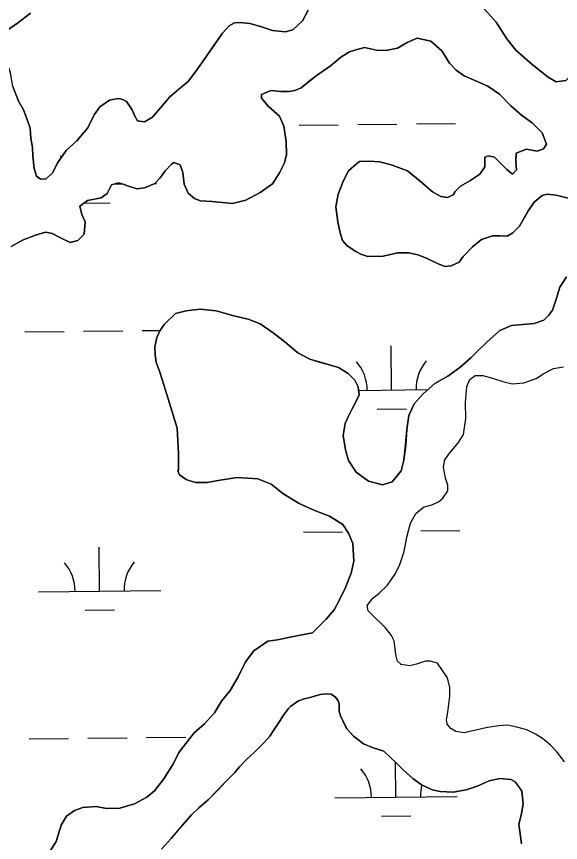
# Model space of a CAD drawing. Extents: x 3734862 to 3772949, y 391520 to 417239.
# Drawn here: x 3762015 to 3762459, y 408038 to 408713 of the extents above; entities that cross this region are included whole.
import ezdxf

# ---------------------------------------------------------------- set-up
doc = ezdxf.new("R2010")
doc.units = 0
doc.layers.add('V-TOPO-SHOR', color=7, linetype='Continuous')
doc.layers.add('V-WETL-SWMP', color=7, linetype='Continuous')

msp = doc.modelspace()

# ---------------------------------------------------------------- linework, layer by layer
at = {"layer": 'V-TOPO-SHOR'}
for points in [[(3762026.16, 408716.23), (3762015.5, 408708.01), (3762007.62, 408702.53)], [(3762011.76, 408656.09), (3762016.44, 408644.27), (3762020.35, 408637.17), (3762023.47, 408629.29), (3762025.8, 408622.2), (3762026.56, 408613.93), (3762027.71, 408606.46), (3762028.07, 408599.37), (3762029.21, 408589.14), (3762031.16, 408582.83), (3762034.3, 408580.46), (3762039.02, 408580.84), (3762044.15, 408585.54), (3762048.51, 408594.18), (3762055.24, 408603.99), (3762063.93, 408611.83), (3762073.02, 408622.41), (3762078.17, 408633.02), (3762082.92, 408639.69), (3762090.81, 408645.17), (3762097.89, 408646.32), (3762101.43, 408645.52), (3762104.57, 408643.93), (3762109.27, 408637.23), (3762111.22, 408632.5), (3762113.56, 408628.16), (3762119.46, 408627.35), (3762125.77, 408631.26), (3762130.91, 408636.75), (3762140, 408647.73), (3762147.5, 408654), (3762155.39, 408660.66), (3762161.72, 408668.9), (3762168.05, 408678.32), (3762175.96, 408689.7), (3762183.08, 408699.9), (3762188.61, 408705.78), (3762192.95, 408708.12), (3762197.28, 408708.5), (3762205.54, 408707.68), (3762214.18, 408705.29), (3762224.01, 408702.1), (3762234.62, 408700.88), (3762240.53, 408702.43), (3762248.43, 408709.88), (3762253.18, 408718.52)], [(3762395.23, 408721.91), (3762406.98, 408708.88), (3762415.59, 408695.08), (3762423.03, 408686), (3762436.36, 408674.15), (3762449.3, 408663.87), (3762455.98, 408659.91), (3762463.85, 408661.06), (3762467.41, 408664.59), (3762469.39, 408668.52), (3762471.78, 408675.98), (3762474.16, 408681.09), (3762481.25, 408683.82), (3762489.91, 408684.57), (3762498.55, 408681.78), (3762507.21, 408681.36), (3762516.66, 408684.86), (3762524.15, 408686.8), (3762531.23, 408688.35)], [(3762373.41, 408570.52), (3762377.75, 408574.83), (3762385.25, 408579.13), (3762393.53, 408584.61), (3762397.48, 408590.49), (3762397.51, 408598.36), (3762400.27, 408599.53), (3762405.38, 408598.33), (3762415.57, 408588.46), (3762420.28, 408584.5), (3762423.44, 408588.04), (3762423.08, 408595.51), (3762423.1, 408601.81), (3762431.77, 408604.92), (3762440.42, 408603.31), (3762445.54, 408605.26), (3762447.92, 408609.19), (3762444.41, 408618.25), (3762436.18, 408626.54), (3762427.55, 408632.87), (3762418.92, 408640.38), (3762409.51, 408649.86), (3762400.1, 408656.58), (3762390.67, 408660.55), (3762380.85, 408664.92), (3762374.18, 408669.66), (3762368.69, 408675.19), (3762362.44, 408685.45), (3762353.42, 408693.35), (3762342.41, 408695.75), (3762334.13, 408692.24), (3762326.25, 408687.55), (3762316.79, 408685.62), (3762308.93, 408686.04), (3762299.1, 408688.05), (3762293.19, 408686.5), (3762286.89, 408684.55), (3762280.58, 408680.64), (3762271.5, 408673.2), (3762259.67, 408664.98), (3762253.75, 408660.28), (3762247.44, 408655.2), (3762242.31, 408652.85), (3762237.59, 408652.08), (3762230.9, 408652.11), (3762222.64, 408652.93), (3762215.15, 408649.81), (3762215.14, 408646.66), (3762220.62, 408639.95), (3762229.64, 408632.05), (3762233.15, 408623.77), (3762235.07, 408611.17), (3762235.42, 408600.55), (3762233.83, 408593.87), (3762229.86, 408585.62), (3762223.92, 408576.6), (3762214.06, 408569.55), (3762202.23, 408563.3), (3762191.21, 408560.59), (3762174.69, 408562.22), (3762164.85, 408562.65), (3762160.14, 408564.64), (3762155.04, 408568.99), (3762151.92, 408576.47), (3762150.78, 408585.92), (3762148.44, 408592.23), (3762143.33, 408594.21), (3762141.36, 408592.65), (3762136.23, 408587.16), (3762132.27, 408581.66), (3762127.93, 408576.96), (3762119.26, 408573.45), (3762112.96, 408572.69), (3762106.27, 408574.68), (3762101.95, 408576.27), (3762098.03, 408577.47), (3762092.51, 408575.91), (3762088.94, 408568.84), (3762083.81, 408565.32), (3762072.79, 408563), (3762066.48, 408558.31), (3762068.02, 408551.61), (3762070.76, 408545.7), (3762069.93, 408535.47), (3762064.8, 408530.38), (3762058.5, 408528.83), (3762050.64, 408532.4), (3762043.96, 408535.97), (3762038.46, 408537.17), (3762030.19, 408534.84), (3762019.55, 408530.55), (3762010.48, 408525.47)], [(3762465.85, 408565.05), (3762456.02, 408567.45), (3762448.55, 408568.27), (3762444.61, 408567.1), (3762437.9, 408561.62), (3762432.76, 408554.16), (3762429.98, 408549.06), (3762426.02, 408541.99), (3762420.49, 408536.5), (3762415.76, 408533.77), (3762409.86, 408534.18), (3762403.96, 408534.21), (3762394.9, 408531.09), (3762387.4, 408525.22), (3762379.9, 408517.38), (3762376.73, 408512.67), (3762370.03, 408509.55), (3762364.91, 408509.17), (3762359.02, 408511.56), (3762349.99, 408515.92), (3762342.92, 408518.7), (3762335.45, 408520.3), (3762326.4, 408520.34), (3762314.59, 408517.63), (3762301.99, 408517.28), (3762296.1, 408519.27), (3762292.17, 408521.25), (3762285.11, 408526), (3762281.19, 408530.35), (3762279.25, 408536.65), (3762277.31, 408545.7), (3762275.79, 408557.91), (3762277.79, 408568.13), (3762282.16, 408579.52), (3762286.13, 408587.38), (3762292.84, 408593.25), (3762295.21, 408594.82), (3762302.68, 408595.18), (3762311.73, 408594.75), (3762321.95, 408591.96), (3762334.52, 408587.19), (3762344.72, 408578.89), (3762354.92, 408570.2), (3762361.59, 408566.24), (3762367.09, 408565.43), (3762371.82, 408567.77), (3762373.41, 408570.52)], [(3762313.88, 408330.74), (3762321.75, 408333.08), (3762329.26, 408342.1), (3762331.26, 408350.74), (3762332.88, 408363.33), (3762333.72, 408375.92), (3762335.34, 408387.32), (3762339.7, 408396.75), (3762347.21, 408404.98), (3762356.68, 408413.6), (3762367.33, 408419.46), (3762377.19, 408426.5), (3762386.27, 408434.34), (3762391.01, 408439.43), (3762399.3, 408447.27), (3762409.96, 408456.67), (3762419.42, 408460.97), (3762437.92, 408462.47), (3762445.8, 408465.2), (3762449.75, 408469.11), (3762452.91, 408473.43), (3762456.09, 408483.25), (3762458.88, 408492.29), (3762464.42, 408500.53)], [(3762289.69, 408282.84), (3762286.18, 408291.11), (3762281.49, 408298.21), (3762270.5, 408304.94), (3762259.1, 408309.31), (3762245.75, 408315.27), (3762232.41, 408323.58), (3762222.99, 408331.09), (3762211.99, 408335.46), (3762195.08, 408336.7), (3762181.3, 408334.39), (3762170.67, 408332.47), (3762161.23, 408332.5), (3762155.72, 408334.1), (3762153.37, 408334.89), (3762147.87, 408338.85), (3762146.71, 408342), (3762147.1, 408342.79), (3762147.15, 408356.16), (3762146.05, 408377.02), (3762139.83, 408397.5), (3762135.17, 408412.47), (3762131.67, 408423.5), (3762128.95, 408430.99), (3762128.18, 408436.89), (3762127.81, 408443.58), (3762129.41, 408451.05), (3762131.79, 408456.55), (3762135.75, 408462.04), (3762144.83, 408470.66), (3762153.5, 408472.99), (3762164.91, 408474.13), (3762177.89, 408472.9), (3762192.43, 408468.91), (3762204.23, 408466.11), (3762214.04, 408462.14), (3762224.64, 408455.02), (3762234.06, 408447.51), (3762244.64, 408438.42), (3762254.46, 408433.27), (3762264.29, 408430.47), (3762271.36, 408428.48), (3762278.04, 408426.49), (3762285.89, 408421.73), (3762291.38, 408416.21), (3762294.11, 408410.69), (3762294.88, 408404), (3762289.33, 408393.4), (3762285.76, 408386.33), (3762283.38, 408380.83), (3762281.77, 408371), (3762283.69, 408359.19), (3762286.02, 408350.52), (3762292.28, 408341.06), (3762302.48, 408333.54), (3762313.88, 408330.74)], [(3762462.73, 408104.36), (3762456.84, 408112.28), (3762451.33, 408117.83), (3762444.65, 408123.38), (3762439.14, 408126.95), (3762432.04, 408130.53), (3762423.76, 408132.53), (3762416.27, 408134.14), (3762409.16, 408133.77), (3762399.69, 408132.23), (3762387.84, 408129.51), (3762380.73, 408127.96), (3762374.02, 408129.17), (3762369.69, 408131.55), (3762366.94, 408135.12), (3762366.16, 408138.67), (3762367.37, 408144.98), (3762369, 408158), (3762369.03, 408165.1), (3762367.08, 408173.01), (3762358.84, 408184.88), (3762352.92, 408186.48), (3762348.98, 408186.49), (3762341.87, 408184.15), (3762336.33, 408182.59), (3762329.23, 408183.81), (3762326.09, 408186.58), (3762324.92, 408192.11), (3762323.39, 408203.17), (3762321.43, 408207.52), (3762316.32, 408213.85), (3762313.96, 408216.23), (3762306.89, 408222.97), (3762302.17, 408227.72), (3762301.39, 408232.06), (3762306.15, 408237.96), (3762310.91, 408241.89), (3762318.03, 408248.58), (3762323.99, 408257.24), (3762327.96, 408264.72), (3762331.56, 408276.15), (3762333.97, 408287.98), (3762336.78, 408299.42), (3762341.15, 408307.29), (3762347.48, 408312.4), (3762354.2, 408314.35), (3762359.73, 408316.7), (3762363.3, 408319.84), (3762367.27, 408325.75), (3762367.29, 408330.48), (3762365.33, 408336.02), (3762363.79, 408345.1), (3762365, 408351.02), (3762368.96, 408356.92), (3762376.1, 408365.18), (3762380.07, 408371.88), (3762382.1, 408384.89), (3762381.75, 408397.92), (3762382.98, 408410.94), (3762385.38, 408416.85), (3762389.73, 408419.99), (3762396.04, 408419.97), (3762403.93, 408417.96), (3762412.21, 408415.17), (3762420.09, 408413.16), (3762429.57, 408413.92), (3762439.45, 408417.43), (3762445.78, 408421.75), (3762453.69, 408425.67), (3762461.98, 408427.22)], [(3762038.09, 408024.91), (3762047.2, 408039.03), (3762051.18, 408052.4), (3762055.54, 408059.86), (3762062.24, 408064.55), (3762068.94, 408066.89), (3762079.96, 408067.63), (3762088.21, 408066.03), (3762099.23, 408066.38), (3762111.05, 408069.88), (3762121.3, 408075.34), (3762127.61, 408080.43), (3762135.13, 408090.24), (3762143.04, 408102.8), (3762147.41, 408111.84), (3762160.06, 408127.92), (3762168.35, 408135.36), (3762176.65, 408144.38), (3762182.19, 408153.8), (3762189.3, 408162.43), (3762196.03, 408173.82), (3762201.98, 408185.99), (3762208.71, 408195.01), (3762220.14, 408202.84), (3762228.02, 408203.99), (3762237.08, 408205.92), (3762245.34, 408207.46), (3762256.76, 408209.78), (3762267.82, 408220.76), (3762274.54, 408228.6), (3762278.5, 408236.06), (3762283.66, 408246.66), (3762288.42, 408258.45), (3762290.43, 408268.28), (3762289.69, 408282.84)], [(3762427.7, 408037.25), (3762426.55, 408045.49), (3762425.4, 408053.35), (3762427.39, 408060.8), (3762427.79, 408063.54), (3762429, 408069.82), (3762428.61, 408072.96), (3762427.86, 408080.42), (3762425.91, 408083.18), (3762422.39, 408087.9), (3762418.87, 408089.88), (3762409.84, 408090.7), (3762401.2, 408088.77), (3762391.37, 408084.48), (3762382.33, 408081.38), (3762371.73, 408079.46), (3762361.13, 408079.89), (3762354.46, 408081.48), (3762345.45, 408085.84), (3762338.79, 408090.57), (3762330.97, 408097.67), (3762325.5, 408103.18), (3762314.94, 408113.04), (3762306.31, 408115.82), (3762298.47, 408118.99), (3762290.25, 408125.3), (3762284.78, 408131.21), (3762283.23, 408134.35), (3762279.72, 408141.82), (3762278.56, 408145.75), (3762278.58, 408151.64), (3762277.8, 408154), (3762275.46, 408157.15), (3762271.94, 408159.52), (3762267.62, 408159.92), (3762262.91, 408159.16), (3762254.66, 408156.84), (3762249.94, 408155.67), (3762245.23, 408154.12), (3762238.93, 408149.83), (3762236.96, 408147.87), (3762233.01, 408142.39), (3762229.85, 408137.3), (3762224.72, 408129.86), (3762221.96, 408125.16)], [(3762221.96, 408125.16), (3762217.23, 408120.08), (3762209.35, 408112.26), (3762203.04, 408106.39), (3762197.14, 408100.14), (3762193.19, 408095.44), (3762185.31, 408087.62), (3762179.79, 408081.76), (3762171.52, 408073.15), (3762163.64, 408066.51), (3762157.73, 408061.04), (3762152.22, 408054.78), (3762146.7, 408048.12), (3762141.18, 408041.47), (3762133.29, 408032.87)]]:
    msp.add_lwpolyline(points, dxfattribs=at)
at = {"layer": 'V-WETL-SWMP'}
for p, q in [((3762245.72, 408624.58), (3762277.72, 408624.92)), ((3762293.72, 408625.09), (3762325.71, 408625.43)), ((3762341.71, 408625.6), (3762373.71, 408625.94)), ((3762094.8, 408576.56), (3762100.8, 408576.62)), ((3762127.79, 408576.91), (3762129.15, 408576.92)), ((3762069.91, 408560.86), (3762091.32, 408561.09)), ((3762021.58, 408455.71), (3762053.58, 408456.04)), ((3762069.58, 408456.21), (3762101.58, 408456.55)), ((3762117.58, 408456.72), (3762132.03, 408456.87)), ((3762321.42, 408408.13), (3762321.04, 408444.13)), ((3762294.44, 408407.84), (3762351.01, 408408.44)), ((3762309.58, 408392.57), (3762333.58, 408392.83)), ((3762249.23, 408291.93), (3762281.23, 408292.27)), ((3762345.23, 408292.94), (3762377.23, 408293.28)), ((3762082.67, 408243.74), (3762082.29, 408279.73)), ((3762032.67, 408243.21), (3762132.67, 408244.26)), ((3762070.83, 408228.18), (3762094.83, 408228.43)), ((3762025.1, 408123.05), (3762057.09, 408123.39)), ((3762073.09, 408123.56), (3762105.09, 408123.9)), ((3762121.09, 408124.06), (3762153.09, 408124.4)), ((3762324.93, 408075.47), (3762324.63, 408103.99)), ((3762274.93, 408074.94), (3762374.93, 408076)), ((3762313.09, 408059.92), (3762337.09, 408060.17))]:
    msp.add_line(p, q, dxfattribs=at)
for points in [[(3762020.35, 408637.17), (3762016.44, 408644.27), (3762011.77, 408656.09), (3762009.84, 408667.51), (3762006.73, 408676.17), (3761997.74, 408691.55), (3761998.14, 408695.48), (3762000.12, 408698.62), (3762007.61, 408702.53), (3762015.5, 408708.01), (3762026.16, 408716.23)], [(3762253.18, 408718.52), (3762248.43, 408709.88), (3762240.53, 408702.43), (3762234.62, 408700.88), (3762224.01, 408702.1), (3762214.18, 408705.29), (3762205.54, 408707.68), (3762197.28, 408708.5), (3762192.95, 408708.12), (3762188.61, 408705.78), (3762183.08, 408699.9), (3762168.05, 408678.32), (3762161.72, 408668.9), (3762155.39, 408660.66), (3762140, 408647.73), (3762130.91, 408636.75), (3762125.77, 408631.26), (3762119.46, 408627.35), (3762113.56, 408628.16), (3762111.22, 408632.5), (3762109.27, 408637.23), (3762104.57, 408643.93), (3762101.43, 408645.52), (3762097.89, 408646.32), (3762090.81, 408645.17), (3762082.92, 408639.69), (3762078.17, 408633.02), (3762073.02, 408622.41), (3762063.93, 408611.82), (3762055.24, 408603.99), (3762048.51, 408594.18), (3762044.15, 408585.54), (3762039.02, 408580.84), (3762034.3, 408580.46), (3762031.16, 408582.83), (3762029.22, 408589.14), (3762028.08, 408599.37), (3762027.71, 408606.45), (3762026.56, 408613.93), (3762025.8, 408622.2), (3762023.47, 408629.29), (3762020.35, 408637.17)], [(3762463.85, 408661.06), (3762455.98, 408659.91), (3762449.3, 408663.87), (3762436.36, 408674.15), (3762423.03, 408686), (3762415.59, 408695.08), (3762406.98, 408708.88), (3762395.23, 408721.91)], [(3762010.48, 408525.47), (3762019.55, 408530.55), (3762030.19, 408534.84), (3762038.46, 408537.17), (3762043.96, 408535.97), (3762050.64, 408532.4), (3762058.5, 408528.83), (3762064.8, 408530.38), (3762069.93, 408535.47), (3762070.76, 408545.7), (3762068.02, 408551.61), (3762066.48, 408558.31), (3762072.79, 408563), (3762083.81, 408565.32), (3762088.94, 408568.84), (3762092.51, 408575.91), (3762098.02, 408577.47), (3762101.96, 408576.27), (3762106.28, 408574.68), (3762112.96, 408572.69), (3762119.25, 408573.45), (3762127.92, 408576.96), (3762132.27, 408581.66), (3762136.23, 408587.16), (3762141.36, 408592.65), (3762143.33, 408594.21), (3762148.44, 408592.23), (3762150.78, 408585.92), (3762151.92, 408576.47), (3762155.04, 408568.99), (3762160.14, 408564.64), (3762164.85, 408562.66), (3762174.69, 408562.22), (3762191.21, 408560.59), (3762202.23, 408563.3), (3762214.06, 408569.55), (3762223.92, 408576.59), (3762229.86, 408585.62), (3762233.83, 408593.87), (3762235.42, 408600.55), (3762235.07, 408611.17), (3762233.15, 408623.77), (3762229.64, 408632.05), (3762220.62, 408639.95), (3762215.14, 408646.66), (3762215.15, 408649.81), (3762222.64, 408652.93), (3762230.9, 408652.11), (3762237.59, 408652.08), (3762242.31, 408652.85), (3762247.44, 408655.19), (3762259.67, 408664.98), (3762271.5, 408673.2), (3762280.58, 408680.64), (3762286.89, 408684.55), (3762293.19, 408686.5), (3762299.1, 408688.05), (3762308.93, 408686.04), (3762316.8, 408685.62), (3762326.25, 408687.55), (3762334.13, 408692.24), (3762342.41, 408695.75), (3762353.42, 408693.35), (3762362.44, 408685.45), (3762368.69, 408675.19), (3762374.18, 408669.66), (3762380.85, 408664.92), (3762390.67, 408660.55), (3762400.1, 408656.58), (3762409.51, 408649.86), (3762418.92, 408640.38), (3762427.55, 408632.87), (3762436.18, 408626.54), (3762444.41, 408618.25), (3762447.92, 408609.19), (3762445.54, 408605.26), (3762440.42, 408603.31), (3762431.77, 408604.92), (3762423.1, 408601.81), (3762423.08, 408595.51), (3762423.44, 408588.03), (3762420.28, 408584.51), (3762415.58, 408588.46), (3762405.38, 408598.33), (3762400.27, 408599.53)], [(3762400.27, 408599.53), (3762397.51, 408598.36), (3762397.48, 408590.49), (3762393.53, 408584.61), (3762385.25, 408579.13), (3762377.75, 408574.83), (3762373.41, 408570.52), (3762371.82, 408567.77), (3762367.09, 408565.43), (3762361.59, 408566.24), (3762354.92, 408570.2), (3762344.72, 408578.89), (3762334.52, 408587.19), (3762321.95, 408591.96), (3762311.73, 408594.75), (3762302.68, 408595.18), (3762295.21, 408594.82), (3762292.84, 408593.25), (3762286.13, 408587.38), (3762282.16, 408579.52), (3762277.79, 408568.13), (3762275.79, 408557.91), (3762277.31, 408545.7), (3762279.25, 408536.65), (3762281.19, 408530.34), (3762285.11, 408526), (3762292.17, 408521.25), (3762296.1, 408519.27), (3762301.99, 408517.28), (3762314.58, 408517.63), (3762326.4, 408520.34), (3762335.45, 408520.3), (3762342.92, 408518.7), (3762349.99, 408515.92), (3762359.02, 408511.56), (3762364.91, 408509.17), (3762370.03, 408509.55), (3762376.73, 408512.67), (3762379.9, 408517.38), (3762387.4, 408525.22), (3762394.9, 408531.09), (3762403.96, 408534.21), (3762409.86, 408534.18), (3762415.76, 408533.77), (3762420.49, 408536.5), (3762426.02, 408541.99), (3762432.76, 408554.16), (3762437.9, 408561.62), (3762444.61, 408567.1), (3762448.55, 408568.27), (3762456.02, 408567.45), (3762465.85, 408565.05)], [(3762464.42, 408500.53), (3762458.88, 408492.29), (3762456.09, 408483.25), (3762452.91, 408473.43), (3762449.75, 408469.11), (3762445.8, 408465.2), (3762437.92, 408462.47), (3762419.42, 408460.97), (3762409.96, 408456.67), (3762399.3, 408447.27), (3762391.01, 408439.43), (3762386.27, 408434.34), (3762377.19, 408426.5), (3762367.33, 408419.46), (3762356.68, 408413.6), (3762347.21, 408404.98), (3762339.7, 408396.74), (3762335.34, 408387.32), (3762333.72, 408375.92), (3762332.89, 408363.33), (3762331.26, 408350.74), (3762329.26, 408342.1)], [(3762329.26, 408342.1), (3762321.75, 408333.08), (3762313.88, 408330.74), (3762302.48, 408333.54), (3762292.28, 408341.06), (3762286.02, 408350.52), (3762283.69, 408359.19), (3762281.77, 408371), (3762283.38, 408380.83), (3762285.76, 408386.33), (3762289.33, 408393.4), (3762294.88, 408404), (3762294.11, 408410.69), (3762291.38, 408416.21), (3762285.89, 408421.74), (3762278.04, 408426.49), (3762271.36, 408428.48), (3762254.46, 408433.27), (3762244.65, 408438.42), (3762234.06, 408447.51), (3762224.64, 408455.02), (3762214.05, 408462.14), (3762204.23, 408466.11), (3762192.43, 408468.91), (3762177.89, 408472.9), (3762164.91, 408474.13), (3762153.5, 408472.99), (3762144.83, 408470.67), (3762135.75, 408462.04), (3762131.79, 408456.55), (3762129.41, 408451.05), (3762127.81, 408443.58), (3762128.18, 408436.89), (3762128.94, 408430.99), (3762131.67, 408423.5), (3762135.17, 408412.47), (3762139.83, 408397.5), (3762146.05, 408377.02), (3762147.15, 408356.16), (3762147.1, 408342.79), (3762146.71, 408342), (3762147.87, 408338.85), (3762153.37, 408334.89), (3762155.72, 408334.1), (3762161.23, 408332.5), (3762170.67, 408332.47), (3762181.3, 408334.4), (3762195.08, 408336.7), (3762211.99, 408335.46), (3762222.99, 408331.09), (3762232.41, 408323.58), (3762245.75, 408315.27), (3762259.11, 408309.31), (3762270.5, 408304.94), (3762281.49, 408298.21), (3762286.18, 408291.11), (3762289.69, 408282.84), (3762290.43, 408268.28), (3762288.42, 408258.45), (3762283.66, 408246.66), (3762278.5, 408236.06), (3762274.54, 408228.6), (3762267.82, 408220.76), (3762256.76, 408209.78), (3762245.34, 408207.46), (3762237.07, 408205.92), (3762228.02, 408203.99), (3762220.14, 408202.84), (3762208.71, 408195.01), (3762201.98, 408185.99), (3762196.03, 408173.81), (3762189.3, 408162.43), (3762182.19, 408153.8), (3762176.64, 408144.38), (3762168.35, 408135.36), (3762160.06, 408127.92), (3762147.41, 408111.84), (3762143.04, 408102.8), (3762135.13, 408090.24), (3762127.61, 408080.43), (3762121.3, 408075.34), (3762111.05, 408069.87), (3762099.23, 408066.38), (3762088.21, 408066.03), (3762079.96, 408067.63), (3762068.94, 408066.89), (3762062.24, 408064.55), (3762055.54, 408059.85), (3762051.18, 408052.4), (3762047.2, 408039.03), (3762038.09, 408024.91)], [(3762352.93, 408186.48), (3762348.98, 408186.49), (3762341.87, 408184.15), (3762336.33, 408182.6), (3762329.23, 408183.81), (3762326.09, 408186.58), (3762324.92, 408192.11), (3762323.39, 408203.17), (3762321.43, 408207.52), (3762316.32, 408213.85), (3762313.96, 408216.23), (3762306.89, 408222.96), (3762302.17, 408227.72), (3762301.4, 408232.06), (3762306.15, 408237.97), (3762310.91, 408241.89), (3762318.03, 408248.58), (3762323.99, 408257.24), (3762327.96, 408264.72), (3762331.56, 408276.15), (3762333.97, 408287.98), (3762336.78, 408299.42), (3762341.15, 408307.3), (3762347.48, 408312.4), (3762354.2, 408314.35), (3762359.73, 408316.7), (3762363.3, 408319.84), (3762367.27, 408325.75), (3762367.29, 408330.48), (3762365.33, 408336.02), (3762363.79, 408345.1), (3762365, 408351.02), (3762368.96, 408356.92), (3762376.1, 408365.18), (3762380.07, 408371.88), (3762382.1, 408384.89), (3762381.75, 408397.92), (3762382.98, 408410.94), (3762385.37, 408416.85), (3762389.73, 408419.99), (3762396.04, 408419.97), (3762403.93, 408417.96), (3762412.21, 408415.17), (3762420.09, 408413.17), (3762429.57, 408413.92), (3762439.45, 408417.43), (3762445.78, 408421.75), (3762453.69, 408425.67), (3762461.98, 408427.22)], [(3762462.73, 408104.36), (3762456.84, 408112.28), (3762451.33, 408117.83), (3762444.65, 408123.38), (3762439.13, 408126.95), (3762432.04, 408130.53), (3762423.76, 408132.53), (3762416.27, 408134.14), (3762409.17, 408133.77), (3762399.69, 408132.23), (3762380.73, 408127.96), (3762374.02, 408129.17), (3762369.69, 408131.55), (3762366.94, 408135.12), (3762366.16, 408138.67), (3762367.37, 408144.98), (3762369, 408158), (3762369.03, 408165.1), (3762367.08, 408173.01), (3762358.84, 408184.88), (3762352.93, 408186.48)], [(3762133.29, 408032.87), (3762141.18, 408041.47), (3762152.22, 408054.78), (3762157.73, 408061.04), (3762163.64, 408066.51), (3762171.52, 408073.15), (3762185.31, 408087.62), (3762193.19, 408095.44), (3762197.13, 408100.14), (3762203.05, 408106.4), (3762209.35, 408112.26), (3762217.23, 408120.08), (3762221.96, 408125.16), (3762224.72, 408129.86), (3762229.85, 408137.3), (3762233.01, 408142.39), (3762236.96, 408147.87), (3762238.93, 408149.83), (3762245.23, 408154.12), (3762249.94, 408155.67), (3762254.66, 408156.83), (3762262.91, 408159.16), (3762267.62, 408159.92), (3762271.94, 408159.52), (3762275.46, 408157.15), (3762277.8, 408154), (3762278.58, 408151.64), (3762278.56, 408145.75), (3762279.72, 408141.82), (3762284.78, 408131.21), (3762290.26, 408125.3), (3762298.47, 408118.99), (3762306.31, 408115.82), (3762314.94, 408113.04), (3762325.5, 408103.18), (3762330.97, 408097.67), (3762338.8, 408090.57), (3762345.45, 408085.84), (3762354.46, 408081.48), (3762361.13, 408079.89), (3762371.73, 408079.46), (3762382.33, 408081.38), (3762391.37, 408084.48), (3762401.2, 408088.77), (3762409.84, 408090.7), (3762418.87, 408089.88), (3762422.39, 408087.9), (3762427.86, 408080.42), (3762429, 408069.82), (3762427.79, 408063.54), (3762427.39, 408060.8), (3762425.4, 408053.35), (3762427.69, 408037.24)]]:
    msp.add_lwpolyline(points, dxfattribs=at)
for centre, start, end in [((3762023.91, 408576.28), 38.78695, 41.37702), ((3762134.39, 408577.45), 180.52916, 181.37702), ((3762266.17, 408408.02), 359.83336, 41.37702), ((3762376.65, 408409.19), 139.83336, 181.37702), ((3762027.42, 408243.63), 359.83336, 41.37702), ((3762137.9, 408244.79), 139.83336, 181.37702), ((3762269.69, 408075.36), 359.83336, 41.37702), ((3762380.17, 408076.53), 165.20871, 181.37702)]:
    msp.add_arc(centre, 35.25, start, end, dxfattribs=at)

doc.saveas('drawing.dxf')
